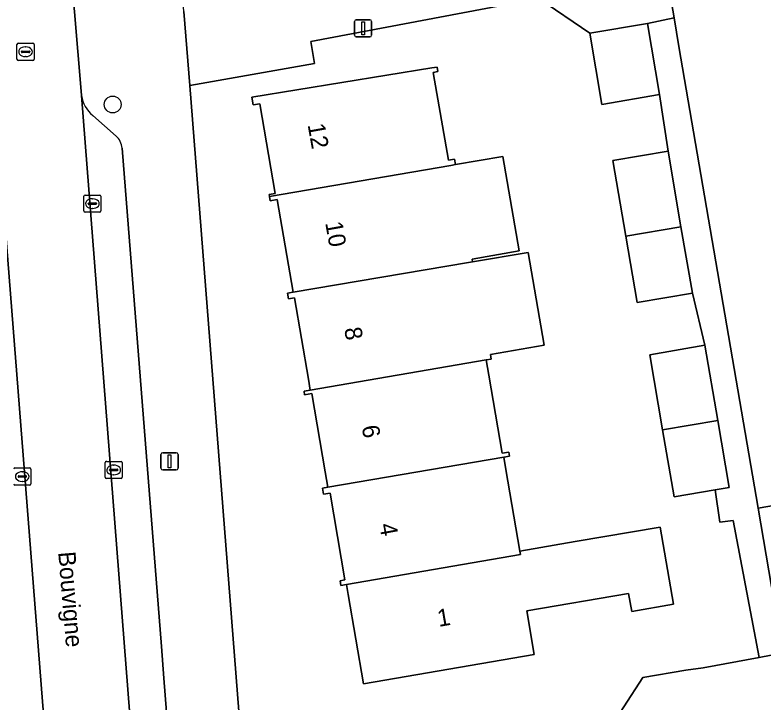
# Model space of a CAD drawing. Extents: x 157793 to 159380, y 380877 to 382313.
# Drawn here: x 158221.11 to 158264.54, y 381334.48 to 381374.34 of the extents above; entities that cross this region are included whole.
import ezdxf

# ---------------------------------------------------------------- set-up
doc = ezdxf.new("R2010")
doc.units = 0
for name, color, linetype in [('IMGEO_Boom', 7, 'Continuous'), ('IMGEO_Erf', 7, 'Continuous'), ('IMGEO_Kolk', 7, 'Continuous'), ('IMGEO_Lichtmast', 7, 'Continuous'), ('IMGEO_Openbare_ruimte_label', 7, 'Continuous'), ('IMGEO_Pand', 7, 'Continuous'), ('IMGEO_Pand_nummerreeks', 7, 'Continuous'), ('IMGEO_Parkeervlak_open', 7, 'Continuous'), ('IMGEO_Rijbaan_lokaal_open', 7, 'Continuous'), ('IMGEO_Rioolput', 7, 'Continuous'), ('IMGEO_Voetpad_open', 7, 'Continuous')]:
    doc.layers.add(name, color=color, linetype=linetype)

msp = doc.modelspace()

# ---------------------------------------------------------------- linework, layer by layer
at = {"layer": 'IMGEO_Boom'}
msp.add_circle((158226.782, 381369.142), 0.489, dxfattribs=at)
at = {"layer": 'IMGEO_Erf'}
for points in [[(158258.944, 381376.643), (158259.367, 381374.176), (158259.654, 381372.498), (158264.257, 381345.726), (158269.186, 381346.571)], [(158255.357, 381332.495), (158257.567, 381335.911), (158260.06, 381336.322), (158261.06, 381336.461), (158264.302, 381337.072), (158262.805, 381345.019), (158262.027, 381344.905), (158261.752, 381346.792), (158259.37, 381346.384), (158258.706, 381350.262), (158257.958, 381354.625), (158261.162, 381355.174), (158260.432, 381358.202), (158257.228, 381357.653), (158256.568, 381361.506), (158255.816, 381365.894), (158259.02, 381366.443), (158258.531, 381369.725), (158255.179, 381369.151), (158254.472, 381373.276), (158251.516, 381375.302), (158238.281, 381372.789), (158238.503, 381371.519), (158231.253, 381370.242), (158234.365, 381330.75)]]:
    msp.add_lwpolyline(points, dxfattribs=at)
msp.add_lwpolyline([(158250.422, 381343.239), (158253.634, 381343.789), (158258.562, 381344.633), (158259.33, 381340.151), (158256.912, 381339.737), (158256.734, 381340.781), (158250.818, 381339.768), (158251.253, 381337.23), (158241.347, 381335.533), (158240.461, 381340.709), (158240.359, 381341.305), (158240.025, 381341.248), (158239.98, 381341.514), (158240.262, 381341.562), (158239.398, 381346.605), (158239.029, 381346.542), (158238.97, 381346.885), (158239.276, 381346.937), (158239.124, 381347.826), (158238.344, 381352.381), (158237.926, 381352.309), (158237.89, 381352.518), (158238.249, 381352.58), (158238.142, 381353.207), (158237.334, 381357.921), (158236.997, 381357.863), (158236.938, 381358.203), (158237.257, 381358.257), (158236.337, 381363.628), (158235.921, 381363.556), (158235.878, 381363.807), (158235.86, 381363.916), (158236.209, 381363.976), (158235.316, 381369.188), (158234.932, 381369.122), (158234.855, 381369.572), (158245.306, 381371.263), (158245.612, 381371.315), (158245.657, 381371.052), (158245.395, 381371.007), (158246.267, 381365.917), (158246.623, 381365.978), (158246.678, 381365.655), (158249.43, 381366.126), (158250.369, 381360.647), (158247.641, 381360.18), (158247.67, 381360.009), (158250.902, 381360.554), (158251.822, 381355.182), (158248.707, 381354.649), (158248.754, 381354.377), (158248.465, 381354.328), (158248.618, 381353.439), (158249.394, 381348.909), (158249.772, 381348.973), (158249.812, 381348.74), (158249.489, 381348.685), (158249.612, 381347.967)], close=True, dxfattribs=at)
at = {"layer": 'IMGEO_Kolk'}
for p, q in [((158225.102, 381362.965), (158225.102, 381363.817)), ((158225.177, 381363.891), (158226.029, 381363.891)), ((158226.103, 381363.817), (158226.103, 381362.965)), ((158225.361, 381363.385), (158225.361, 381363.397)), ((158225.404, 381363.434), (158225.802, 381363.434)), ((158225.59, 381363.671), (158225.615, 381363.671)), ((158225.845, 381363.397), (158225.845, 381363.385)), ((158225.799, 381363.348), (158225.401, 381363.348)), ((158225.613, 381363.111), (158225.588, 381363.111)), ((158226.029, 381362.891), (158225.177, 381362.891)), ((158226.339, 381347.517), (158226.339, 381348.369)), ((158226.414, 381348.443), (158227.266, 381348.443)), ((158226.827, 381348.223), (158226.852, 381348.223)), ((158227.34, 381348.369), (158227.34, 381347.517)), ((158221.109, 381348.061), (158221.961, 381348.061)), ((158221.522, 381347.841), (158221.547, 381347.841)), ((158222.035, 381347.987), (158222.035, 381347.135)), ((158226.598, 381347.937), (158226.598, 381347.949)), ((158227.036, 381347.9), (158226.638, 381347.9)), ((158226.641, 381347.986), (158227.039, 381347.986)), ((158227.082, 381347.949), (158227.082, 381347.937)), ((158221.293, 381347.555), (158221.293, 381347.567)), ((158221.731, 381347.518), (158221.333, 381347.518)), ((158221.336, 381347.604), (158221.734, 381347.604)), ((158221.777, 381347.567), (158221.777, 381347.555)), ((158227.266, 381347.443), (158226.414, 381347.443)), ((158226.85, 381347.663), (158226.825, 381347.663)), ((158221.961, 381347.061), (158221.109, 381347.061)), ((158221.545, 381347.281), (158221.52, 381347.281))]:
    msp.add_line(p, q, dxfattribs=at)
for points in [[(158225.102, 381362.965), (158225.102, 381363.817)], [(158225.177, 381363.891), (158226.029, 381363.891)], [(158226.103, 381363.817), (158226.103, 381362.965)], [(158226.029, 381362.891), (158225.177, 381362.891)], [(158226.339, 381347.517), (158226.339, 381348.369)], [(158226.414, 381348.443), (158227.266, 381348.443)], [(158227.34, 381348.369), (158227.34, 381347.517)], [(158221.109, 381348.061), (158221.961, 381348.061)], [(158222.035, 381347.987), (158222.035, 381347.135)], [(158227.266, 381347.443), (158226.414, 381347.443)], [(158221.961, 381347.061), (158221.109, 381347.061)]]:
    msp.add_lwpolyline(points, dxfattribs=at)
for centre, radius, start, end in [((158225.179, 381363.815), 0.0765, 91.552, 178.448), ((158225.179, 381363.815), 0.0765, 91.552, 178.448), ((158226.027, 381363.815), 0.0765, 1.552, 88.448), ((158226.027, 381363.815), 0.0765, 1.552, 88.448), ((158225.401, 381363.394), 0.0403, 85.8775, 175.7526), ((158225.398, 381363.384), 0.0366, 178.938, 274.7102), ((158225.802, 381363.391), 0.043, 264.8664, 352.4533), ((158225.806, 381363.396), 0.0386, 1.7309, 96.639), ((158225.179, 381362.967), 0.0765, 181.552, 268.448), ((158225.179, 381362.967), 0.0765, 181.552, 268.448), ((158226.027, 381362.967), 0.0765, 271.552, 358.448), ((158226.027, 381362.967), 0.0765, 271.552, 358.448), ((158226.416, 381348.367), 0.0765, 91.552, 178.448), ((158226.416, 381348.367), 0.0765, 91.552, 178.448), ((158227.264, 381348.367), 0.0765, 1.552, 88.448), ((158227.264, 381348.367), 0.0765, 1.552, 88.448), ((158221.111, 381347.985), 0.0765, 91.552, 178.448), ((158221.111, 381347.985), 0.0765, 91.552, 178.448), ((158221.959, 381347.985), 0.0765, 1.552, 88.448), ((158221.959, 381347.985), 0.0765, 1.552, 88.448), ((158226.638, 381347.946), 0.0403, 85.8775, 175.7526), ((158226.635, 381347.936), 0.0366, 178.938, 274.7102), ((158227.039, 381347.943), 0.043, 264.8664, 352.4533), ((158227.043, 381347.948), 0.0386, 1.7309, 96.639), ((158221.333, 381347.564), 0.0403, 85.8775, 175.7526), ((158221.33, 381347.554), 0.0366, 178.938, 274.7102), ((158221.734, 381347.561), 0.043, 264.8664, 352.4533), ((158221.738, 381347.566), 0.0386, 1.7309, 96.639), ((158226.416, 381347.519), 0.0765, 181.552, 268.448), ((158226.416, 381347.519), 0.0765, 181.552, 268.448), ((158227.264, 381347.519), 0.0765, 271.552, 358.448), ((158227.264, 381347.519), 0.0765, 271.552, 358.448), ((158221.111, 381347.137), 0.0765, 181.552, 268.448), ((158221.111, 381347.137), 0.0765, 181.552, 268.448), ((158221.959, 381347.137), 0.0765, 271.552, 358.448), ((158221.959, 381347.137), 0.0765, 271.552, 358.448)]:
    msp.add_arc(centre, radius, start, end, dxfattribs=at)
for centre, major_axis, ratio, start_param, end_param in [((158225.589, 381363.391), (-0.387, 0.002), 0.722429, 4.712389, 7.853982), ((158225.614, 381363.391), (-0.39, 0.002), 0.717154, 1.570796, 4.712389), ((158226.826, 381347.943), (-0.387, 0.002), 0.722429, 4.712389, 7.853982), ((158226.851, 381347.943), (-0.39, 0.002), 0.717154, 1.570796, 4.712389), ((158221.521, 381347.561), (-0.387, 0.002), 0.722429, 4.712389, 7.853982), ((158221.546, 381347.561), (-0.39, 0.002), 0.717154, 1.570796, 4.712389)]:
    msp.add_ellipse(centre, major_axis=major_axis, ratio=ratio, start_param=start_param, end_param=end_param, dxfattribs=at)
at = {"layer": 'IMGEO_Lichtmast'}
for p, q in [((158240.825, 381373.162), (158240.825, 381373.962)), ((158240.825, 381373.962), (158240.825, 381373.162)), ((158240.925, 381374.062), (158241.715, 381374.062)), ((158241.715, 381374.062), (158240.925, 381374.062)), ((158241.815, 381373.962), (158241.815, 381373.162)), ((158241.815, 381373.162), (158241.815, 381373.962)), ((158241.715, 381373.062), (158240.925, 381373.062)), ((158240.925, 381373.062), (158241.715, 381373.062)), ((158229.585, 381348.045), (158229.585, 381348.845)), ((158229.585, 381348.845), (158229.585, 381348.045)), ((158229.685, 381348.945), (158230.475, 381348.945)), ((158230.475, 381348.945), (158229.685, 381348.945)), ((158230.575, 381348.845), (158230.575, 381348.045)), ((158230.575, 381348.045), (158230.575, 381348.845)), ((158230.475, 381347.945), (158229.685, 381347.945)), ((158229.685, 381347.945), (158230.475, 381347.945))]:
    msp.add_line(p, q, dxfattribs=at)
for points in [[(158241.245, 381373.937), (158241.395, 381373.937), (158241.395, 381373.187), (158241.245, 381373.187), (158241.245, 381373.937)], [(158230.005, 381348.82), (158230.155, 381348.82), (158230.155, 381348.07), (158230.005, 381348.07), (158230.005, 381348.82)]]:
    msp.add_lwpolyline(points, dxfattribs=at)
for centre, start, end in [((158240.925, 381373.962), 90, 180), ((158240.925, 381373.962), 90, 180), ((158241.715, 381373.962), 0, 90), ((158241.715, 381373.962), 360, 90), ((158240.925, 381373.162), 180, 270), ((158240.925, 381373.162), 180, 270), ((158241.715, 381373.162), 270, 0), ((158241.715, 381373.162), 270, 0), ((158229.685, 381348.845), 90, 180), ((158229.685, 381348.845), 90, 180), ((158230.475, 381348.845), 0, 90), ((158230.475, 381348.845), 360, 90), ((158229.685, 381348.045), 180, 270), ((158229.685, 381348.045), 180, 270), ((158230.475, 381348.045), 270, 0), ((158230.475, 381348.045), 270, 0)]:
    msp.add_arc(centre, 0.1, start, end, dxfattribs=at)
at = {"layer": 'IMGEO_Pand'}
for points in [[(158258.531, 381369.725), (158257.824, 381373.85), (158254.472, 381373.276), (158255.179, 381369.151)], [(158245.395, 381371.007), (158245.657, 381371.052), (158245.612, 381371.315), (158245.306, 381371.263), (158234.855, 381369.572), (158234.932, 381369.122), (158235.316, 381369.188), (158236.209, 381363.976), (158235.86, 381363.916), (158235.878, 381363.807), (158246.416, 381365.61), (158246.678, 381365.655), (158246.623, 381365.978), (158246.267, 381365.917)], [(158256.568, 381361.506), (158259.773, 381362.045), (158259.02, 381366.443), (158255.816, 381365.894)], [(158246.678, 381365.655), (158246.416, 381365.61), (158235.878, 381363.807), (158235.921, 381363.556), (158236.337, 381363.628), (158237.257, 381358.257), (158247.429, 381359.969), (158247.67, 381360.009), (158247.641, 381360.18), (158250.369, 381360.647), (158249.43, 381366.126)], [(158256.568, 381361.506), (158257.228, 381357.653), (158260.432, 381358.202), (158259.773, 381362.045)], [(158247.67, 381360.009), (158247.429, 381359.969), (158237.257, 381358.257), (158236.938, 381358.203), (158236.997, 381357.863), (158237.334, 381357.921), (158238.142, 381353.207), (158238.249, 381352.58), (158248.465, 381354.328), (158248.754, 381354.377), (158248.707, 381354.649), (158251.822, 381355.182), (158250.902, 381360.554)], [(158258.706, 381350.262), (158261.91, 381350.81), (158261.162, 381355.174), (158257.958, 381354.625)], [(158248.465, 381354.328), (158238.249, 381352.58), (158237.89, 381352.518), (158237.926, 381352.309), (158238.344, 381352.381), (158239.124, 381347.826), (158239.276, 381346.937), (158249.489, 381348.685), (158249.812, 381348.74), (158249.772, 381348.973), (158249.394, 381348.909), (158248.618, 381353.439)], [(158261.91, 381350.81), (158258.706, 381350.262), (158259.37, 381346.384), (158261.752, 381346.792), (158262.574, 381346.933)], [(158249.489, 381348.685), (158239.276, 381346.937), (158238.97, 381346.885), (158239.029, 381346.542), (158239.398, 381346.605), (158240.262, 381341.562), (158239.98, 381341.514), (158240.025, 381341.248), (158240.359, 381341.305), (158250.457, 381343.033), (158250.422, 381343.239), (158249.612, 381347.967)], [(158282.576, 381348.713), (158272.366, 381346.963), (158272.341, 381347.111), (158269.186, 381346.571), (158264.257, 381345.726), (158265.02, 381341.188), (158267.425, 381341.6), (158267.636, 381340.369), (158273.57, 381341.386), (158283.538, 381343.094)], [(158250.422, 381343.239), (158250.457, 381343.033), (158240.359, 381341.305), (158240.461, 381340.709), (158241.347, 381335.533), (158251.253, 381337.23), (158250.818, 381339.768), (158256.734, 381340.781), (158256.912, 381339.737), (158259.33, 381340.151), (158258.562, 381344.633), (158253.634, 381343.789)]]:
    msp.add_lwpolyline(points, close=True, dxfattribs=at)
at = {"layer": 'IMGEO_Parkeervlak_open'}
for points in [[(158223.292, 381327.124), (158216.556, 381412.615)], [(158224.969, 381369.667), (158228.199, 381328.261)], [(158226.977, 381367.315), (158225.623, 381368.514)], [(158230.081, 381331.671), (158229.76, 381335.855), (158229.612, 381337.71), (158227.326, 381366.607)]]:
    msp.add_lwpolyline(points, dxfattribs=at)
for centre, radius, start, end in [((158226.768, 381369.925), 1.818, 188.1762, 230.949), ((158226.299, 381366.541), 1.029, 3.6833, 48.7975)]:
    msp.add_arc(centre, radius, start, end, dxfattribs=at)
at = {"layer": 'IMGEO_Rijbaan_lokaal_open'}
for points in [[(158224.969, 381369.667), (158224.95, 381369.907), (158224.37, 381376.845), (158221.296, 381416.377), (158221.181, 381418.719), (158221.236, 381420.566), (158215.902, 381420.86), (158216.33, 381414.992), (158216.556, 381412.615), (158223.292, 381327.124), (158223.344, 381326.119), (158223.356, 381325.962), (158227.941, 381266.477), (158228.132, 381263.825), (158228.186, 381263.368), (158228.537, 381258.317), (158228.694, 381256.338), (158228.709, 381256.156), (158229.383, 381247.511), (158234.402, 381247.964)], [(158232.644, 381270.495), (158232.52, 381272.143), (158232.503, 381272.369), (158228.516, 381323.959), (158228.215, 381328.05), (158228.199, 381328.261), (158224.969, 381369.667)]]:
    msp.add_lwpolyline(points, dxfattribs=at)
at = {"layer": 'IMGEO_Rioolput'}
for p, q in [((158221.225, 381371.776), (158221.225, 381372.628)), ((158221.3, 381372.702), (158222.152, 381372.702)), ((158222.226, 381372.628), (158222.226, 381371.776)), ((158221.484, 381372.196), (158221.484, 381372.208)), ((158221.922, 381372.159), (158221.524, 381372.159)), ((158221.527, 381372.245), (158221.925, 381372.245)), ((158221.713, 381372.482), (158221.738, 381372.482)), ((158221.968, 381372.208), (158221.968, 381372.196)), ((158222.152, 381371.702), (158221.3, 381371.702)), ((158221.736, 381371.922), (158221.711, 381371.922))]:
    msp.add_line(p, q, dxfattribs=at)
for points in [[(158221.225, 381371.776), (158221.225, 381372.628)], [(158221.3, 381372.702), (158222.152, 381372.702)], [(158222.226, 381372.628), (158222.226, 381371.776)], [(158222.152, 381371.702), (158221.3, 381371.702)]]:
    msp.add_lwpolyline(points, dxfattribs=at)
for centre, radius, start, end in [((158221.302, 381372.626), 0.0765, 91.552, 178.448), ((158221.302, 381372.626), 0.0765, 91.552, 178.448), ((158222.15, 381372.626), 0.0765, 1.552, 88.448), ((158222.15, 381372.626), 0.0765, 1.552, 88.448), ((158221.524, 381372.205), 0.0403, 85.8775, 175.7526), ((158221.521, 381372.195), 0.0366, 178.938, 274.7102), ((158221.925, 381372.202), 0.043, 264.8664, 352.4533), ((158221.929, 381372.207), 0.0386, 1.7309, 96.639), ((158221.302, 381371.778), 0.0765, 181.552, 268.448), ((158221.302, 381371.778), 0.0765, 181.552, 268.448), ((158222.15, 381371.778), 0.0765, 271.552, 358.448), ((158222.15, 381371.778), 0.0765, 271.552, 358.448)]:
    msp.add_arc(centre, radius, start, end, dxfattribs=at)
for centre, major_axis, ratio, start_param, end_param in [((158221.712, 381372.202), (-0.387, 0.002), 0.722429, 4.712389, 7.853982), ((158221.737, 381372.202), (-0.39, 0.002), 0.717154, 1.570796, 4.712389)]:
    msp.add_ellipse(centre, major_axis=major_axis, ratio=ratio, start_param=start_param, end_param=end_param, dxfattribs=at)
at = {"layer": 'IMGEO_Voetpad_open'}
for points in [[(158231.253, 381370.242), (158230.914, 381374.54), (158230.327, 381381.986), (158227.353, 381418.623)], [(158285.225, 381382.888), (158287.624, 381369.635), (158287.18, 381369.409), (158287.898, 381364.993), (158288.439, 381365.142), (158289.587, 381358.414), (158289.127, 381358.273), (158289.903, 381353.744), (158290.482, 381353.927), (158290.615, 381353.248), (158292.495, 381342.165), (158280.934, 381340.116), (158281.505, 381337.034), (158271.671, 381335.251), (158268.251, 381337.589), (158265.718, 381337.239), (158265.701, 381337.335), (158264.302, 381337.072), (158261.06, 381336.461), (158260.06, 381336.322), (158257.567, 381335.911), (158255.357, 381332.495)], [(158224.37, 381376.845), (158224.95, 381369.907), (158224.969, 381369.667)], [(158230.914, 381374.54), (158231.253, 381370.242), (158238.503, 381371.519), (158238.281, 381372.789), (158251.516, 381375.302), (158254.472, 381373.276), (158257.824, 381373.85), (158259.367, 381374.176), (158258.944, 381376.643)], [(158238.869, 381274.285), (158238.592, 381276.965), (158238.416, 381276.932), (158236.856, 381296.631), (158236.725, 381298.291), (158235.155, 381318.126), (158237.464, 381318.585), (158236.064, 381326.083), (158236.084, 381329.113), (158235.481, 381329.651), (158234.365, 381330.75), (158231.253, 381370.242)], [(158225.623, 381368.514), (158226.977, 381367.315)], [(158227.326, 381366.607), (158229.612, 381337.71), (158229.76, 381335.855), (158230.081, 381331.671)]]:
    msp.add_lwpolyline(points, dxfattribs=at)
msp.add_lwpolyline([(158259.654, 381372.498), (158259.367, 381374.176), (158257.824, 381373.85), (158258.531, 381369.725), (158259.02, 381366.443), (158259.773, 381362.045), (158260.432, 381358.202), (158261.162, 381355.174), (158261.91, 381350.81), (158262.574, 381346.933), (158261.752, 381346.792), (158262.027, 381344.905), (158262.805, 381345.019), (158264.302, 381337.072), (158265.701, 381337.335), (158265.02, 381341.188), (158264.257, 381345.726)], close=True, dxfattribs=at)
for centre, radius, start, end in [((158226.768, 381369.925), 1.818, 188.1762, 230.949), ((158226.299, 381366.541), 1.029, 3.6833, 48.7975)]:
    msp.add_arc(centre, radius, start, end, dxfattribs=at)

# ---------------------------------------------------------------- texts
at = {"layer": 'IMGEO_Openbare_ruimte_label'}
msp.add_text('Bouvigne', height=1, rotation=274.7589, dxfattribs=at).set_placement((158223.618, 381343.174))
at = {"layer": 'IMGEO_Pand_nummerreeks'}
for s, rotation, p in [('12', 280.1583, (158238.095, 381367.967)), ('10', 280.1583, (158239.115, 381362.277)), ('8', 280.1583, (158240.214, 381356.139)), ('6', 280.1583, (158241.233, 381350.459)), ('4', 280.1583, (158242.252, 381344.775)), ('1', 9.7231, (158245.715, 381338.838))]:
    msp.add_text(s, height=1, rotation=rotation, dxfattribs=at).set_placement(p)

doc.saveas('drawing.dxf')
